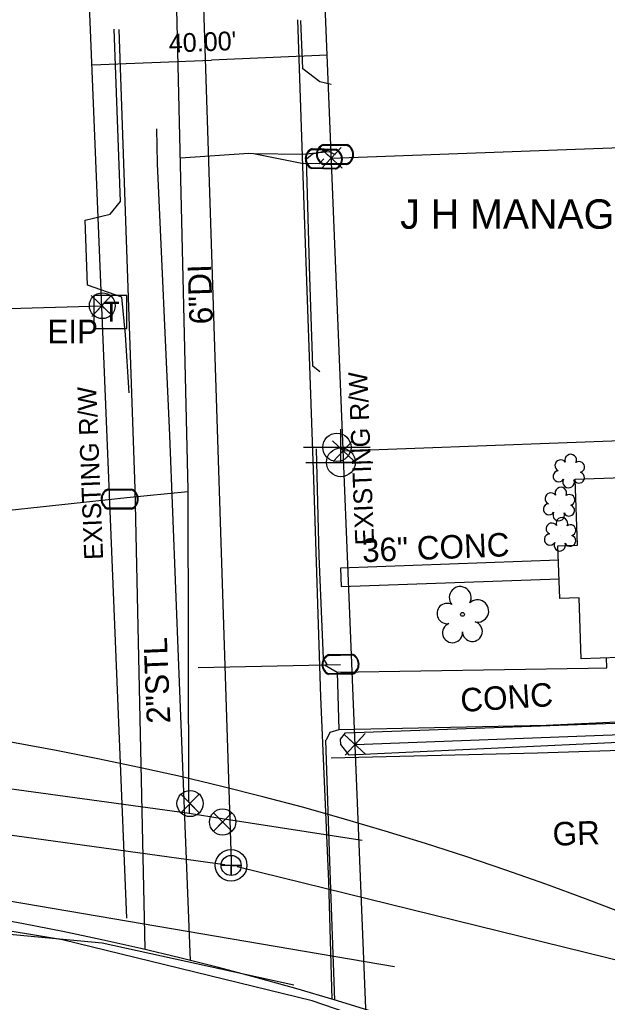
# Model space of a CAD drawing. Extents: x 1627482 to 1629573, y 760826 to 766301.
# Drawn here: x 1628774.3 to 1628874.3, y 761767.6 to 761934.8 of the extents above; entities that cross this region are included whole.
import ezdxf

# ---------------------------------------------------------------- set-up
doc = ezdxf.new("R2010")
doc.units = 0
for name, color, linetype in [('Exist Building', 7, 'Continuous'), ('Exist Other Culture Area Outline', 7, 'Continuous'), ('Exist Other Culture Area Outline Text', 7, 'Continuous'), ('Exist Other Culture Fence Line', 7, 'Continuous'), ('Exist Property Corner CELL', 7, 'Continuous'), ('Exist Property Iron Pin CELL', 7, 'Continuous'), ('Exist Property Iron Pin Text', 7, 'Continuous'), ('Exist Property Line', 7, 'Continuous'), ('Exist Property Owner Text', 7, 'Continuous'), ('Exist Right of Way Easement Line', 7, 'Continuous'), ('Exist Right of Way Line', 7, 'Continuous'), ('Exist Right of Way Line Text', 7, 'Continuous'), ('Exist Right of Way Width CELL', 7, 'Continuous'), ('Exist Roads Change in Surface', 7, 'Continuous'), ('Exist Roads Curbs', 7, 'Continuous'), ('Exist Roads EOP', 7, 'Continuous'), ('Exist Roads EOP Other', 7, 'Continuous'), ('Exist Roads EOP Text', 7, 'Continuous'), ('Exist Roads Soil', 7, 'Continuous'), ('Exist Roads Soil Text', 7, 'Continuous'), ('Exist Utilities Gas UG Line SUE', 7, 'Continuous'), ('Exist Utilities Gas UG Line SUE LOS B', 7, 'Continuous'), ('Exist Utilities Gas UG Line SUE Text', 7, 'Continuous'), ('Exist Utilities Power Joint Use Telephone CELL', 7, 'Continuous'), ('Exist Utilities Sanitary Sewer Manhole CELL', 7, 'Continuous'), ('Exist Utilities Sanitary Sewer UG Line', 7, 'Continuous'), ('Exist Utilities Telephone Pedestal CELL', 7, 'Continuous'), ('Exist Utilities Telephone Pole CELL', 7, 'Continuous'), ('Exist Utilities Water Meter CELL', 7, 'Continuous'), ('Exist Utilities Water UG Line SUE', 7, 'Continuous'), ('Exist Utilities Water UG Line SUE LOS B', 7, 'Continuous'), ('Exist Utilities Water UG Line SUE LOS C', 7, 'Continuous'), ('Exist Utilities Water UG Line SUE Text', 7, 'Continuous'), ('Exist Utilities Water Valve CELL', 7, 'Continuous'), ('Exist Vegetation Hedge Row', 7, 'Continuous'), ('Exist Vegetation Shrub CELL', 7, 'Continuous'), ('Exist Vegetation Tree CELL', 7, 'Continuous')]:
    doc.layers.add(name, color=color, linetype=linetype)

# ---------------------------------------------------------------- blocks, each defined once
blk = doc.blocks.new('EXIST UTILITIES WATER METER')
at = {"layer": 'Exist Utilities Water Meter CELL'}
blk.add_line((0, 0), (0, 0), dxfattribs=at)
for points in [[(-0.0408, 0.034), (0.0408, 0.034)], [(-0.0408, 0.0312), (0.0408, 0.0312)], [(0.0408, -0.0312), (-0.0413, -0.0312)], [(0.0408, -0.034), (-0.0413, -0.034)]]:
    blk.add_lwpolyline(points, dxfattribs=at)
for centre, radius, start, end in [((-0.0261, -0.0001), 0.0371, 113.178, 245.9794), ((0.0259, 0), 0.0371, 293.6483, 66.3084), ((-0.0259, -0.0001), 0.0347, 115.3009, 243.7824), ((0.0261, 0), 0.0345, 295.1272, 64.8728)]:
    blk.add_arc(centre, radius, start, end, dxfattribs=at)
blk = doc.blocks.new('EXIST UTILITIES TELEPHONE PEDESTAL')
at = {"layer": 'Exist Utilities Telephone Pedestal CELL'}
blk.add_line((0, 0), (0, 0), dxfattribs=at)
blk.add_lwpolyline([(-0.0545, -0.0565), (0.0574, -0.0565), (0.0574, 0.0554), (-0.0545, 0.0554), (-0.0545, -0.0565)], dxfattribs=at)
blk.add_text('T', height=0.0684, dxfattribs=at).set_placement((-0.0226, -0.0343))
blk = doc.blocks.new('EXIST UTILITIES POWER JOINT USE TELEPHONE')
at = {"layer": 'Exist Utilities Power Joint Use Telephone CELL'}
blk.add_line((0, 0), (0, 0), dxfattribs=at)
blk.add_lwpolyline([(-0.1188, 0), (0.108, -0.0008), (0, -0.0004), (0, 0.1125)], dxfattribs=at)
blk.add_circle((0, 0.0001), 0.049, dxfattribs=at)
blk = doc.blocks.new('EXIST UTILITIES TELEPHONE POLE')
at = {"layer": 'Exist Utilities Telephone Pole CELL'}
for p, q in [((-0.1135, 0), (0.11325, 0)), ((0, 0), (0, 0))]:
    blk.add_line(p, q, dxfattribs=at)
blk.add_circle((0, 0), 0.04813, dxfattribs=at)

msp = doc.modelspace()

# ---------------------------------------------------------------- linework, layer by layer
at = {"layer": 'Exist Building'}
msp.add_lwpolyline([(1628868.79, 761856.58), (1628914.12, 761858.19), (1628915.6, 761816.72), (1628892.8, 761815.9), (1628892.41, 761826.83), (1628869.82, 761826.03), (1628869.45, 761836.41), (1628866.16, 761836.3), (1628865.84, 761845.23), (1628869.19, 761845.35)], close=True, dxfattribs=at)
at = {"layer": 'Exist Other Culture Area Outline'}
msp.add_lwpolyline([(1628865.93, 761842.84), (1628828.9, 761841.46), (1628829.01, 761838.33), (1628866.04, 761839.62)], dxfattribs=at)
at = {"layer": 'Exist Other Culture Fence Line'}
msp.add_lwpolyline([(1629023.07, 761658.01), (1628929.5, 761723.86), (1628897.89, 761738.81), (1628861.88, 761754.87), (1628824.04, 761767.86), (1628781.59, 761778.2), (1628741.6, 761784.85), (1628702.13, 761788.6), (1628662.17, 761788.62), (1628626.17, 761786.13), (1628617.68, 761785.69), (1628593.54, 761794.17), (1628535.64, 761816.9)], dxfattribs=at)
at = {"layer": 'Exist Property Corner CELL'}
for p, q in [((1628827.31, 761911.22), (1628827.31, 761911.22)), ((1628788.29, 761886.12), (1628788.29, 761886.12)), ((1628829.32, 761861.43), (1628829.32, 761861.43)), ((1628831.35, 761811.47), (1628831.35, 761811.47))]:
    msp.add_line(p, q, dxfattribs=at)
for points in [[(1628825.6, 761909.39), (1628829.01, 761913.05), (1628827.31, 761911.22), (1628825.47, 761912.92), (1628829.14, 761909.52)], [(1628790, 761887.94), (1628786.58, 761884.3), (1628788.29, 761886.12), (1628790.11, 761884.4), (1628786.47, 761887.83)], [(1628827.62, 761859.6), (1628831.03, 761863.26), (1628829.32, 761861.43), (1628827.49, 761863.13), (1628831.16, 761859.73)], [(1628829.65, 761809.64), (1628833.05, 761813.3), (1628831.35, 761811.47), (1628829.52, 761813.17), (1628833.18, 761809.77)]]:
    msp.add_lwpolyline(points, dxfattribs=at)
at = {"layer": 'Exist Property Iron Pin CELL'}
for radius in [2.2, 0.0707]:
    msp.add_circle((1628788.37, 761886.12), radius, dxfattribs=at)
at = {"layer": 'Exist Property Line'}
for p, q in [((1628827.31, 761911.22), (1628976.72, 761916.77)), ((1628638.19, 761881.56), (1628788.29, 761886.12)), ((1628829.32, 761861.43), (1628978.55, 761866.97)), ((1628831.35, 761811.47), (1628980.38, 761817.01))]:
    msp.add_line(p, q, dxfattribs=at)
at = {"layer": 'Exist Right of Way Easement Line'}
msp.add_arc((1628679.22, 761275.95), 544, 48.0132, 96.8709, dxfattribs=at)
at = {"layer": 'Exist Right of Way Line'}
for p, q in [((1628792.52, 761781.88), (1628784.48, 761980.09)), ((1628833.35, 761762.12), (1628825.28, 761961.18))]:
    msp.add_line(p, q, dxfattribs=at)
msp.add_arc((1628679.22, 761275.95), 514, 48.0132, 96.8709, dxfattribs=at)
at = {"layer": 'Exist Right of Way Width CELL'}
for p in [(1628826.6, 761928.72), (1628786.63, 761927.1)]:
    msp.add_line(p, (1628806.95, 761927.92), dxfattribs=at)
at = {"layer": 'Exist Roads Change in Surface'}
msp.add_lwpolyline([(1628828.3, 761823.75), (1628828.6, 761813.97)], dxfattribs=at)
at = {"layer": 'Exist Roads Curbs'}
for points in [[(1628827.28, 761923.78), (1628825.36, 761924.18), (1628822.47, 761926.41), (1628822.15, 761934.62)], [(1628792.92, 761871.3), (1628792.29, 761881.16), (1628791.71, 761887.58), (1628785.87, 761889.61), (1628785.44, 761900.67), (1628789.7, 761901.7), (1628791.45, 761903.87), (1628790.38, 761933.14)], [(1628825.36, 761874.85), (1628824.16, 761875.82), (1628823.68, 761890.96), (1628823.07, 761911.1), (1628824.1, 761911.96), (1628827.04, 761912.63)], [(1628826.6, 761825.07), (1628825.96, 761826.06), (1628825.26, 761843.51), (1628824.79, 761861.74)], [(1628827.94, 761767.97), (1628827.08, 761791.55), (1628826.38, 761812.21)]]:
    msp.add_lwpolyline(points, dxfattribs=at)
at = {"layer": 'Exist Roads EOP'}
for points in [[(1628821.57, 761934.78), (1628822.69, 761901.56), (1628824.26, 761856.53), (1628825.47, 761819.58), (1628826.82, 761788.15), (1628827.42, 761768.12)], [(1628791.17, 761933.1), (1628792.32, 761900.54), (1628793.91, 761854.93), (1628794.47, 761828.93), (1628795.59, 761776.61)]]:
    msp.add_lwpolyline(points, dxfattribs=at)
at = {"layer": 'Exist Roads EOP Other'}
for points in [[(1628826.14, 761825.02), (1628828.3, 761823.75), (1628870.97, 761824.42), (1628874.15, 761824.48), (1628874.09, 761826.18)], [(1628892.79, 761816.05), (1628863.86, 761814.71), (1628828.6, 761813.97), (1628827.06, 761813.51), (1628826.42, 761812.17)]]:
    msp.add_lwpolyline(points, dxfattribs=at)
at = {"layer": 'Exist Roads Soil'}
msp.add_lwpolyline([(1628915.28, 761811.71), (1628862.4, 761809.96), (1628827.31, 761809.13)], dxfattribs=at)
at = {"layer": 'Exist Utilities Gas UG Line SUE'}
msp.add_lwpolyline([(1628803.39, 761774.73), (1628801.36, 761824.92), (1628799.84, 761864.03), (1628797.77, 761910.32), (1628797.67, 761916.19)], dxfattribs=at)
at = {"layer": 'Exist Utilities Gas UG Line SUE LOS B'}
for points in [[(1628420.29, 761787.72), (1628447.95, 761788.07), (1628496.88, 761790.72), (1628526.87, 761792.95), (1628563.98, 761794.59), (1628591.67, 761794.72), (1628689.33, 761799.03), (1628838.06, 761773.71)], [(1628420.43, 761784.57), (1628448.03, 761785.78), (1628496.66, 761787.11), (1628527.13, 761788.91), (1628563.79, 761792.05), (1628592.11, 761793.07), (1628653.31, 761786.69), (1628679.5, 761787.94), (1628788.36, 761777.69), (1628820.96, 761770.54)]]:
    msp.add_lwpolyline(points, dxfattribs=at)
at = {"layer": 'Exist Utilities Sanitary Sewer Manhole CELL'}
msp.add_lwpolyline([(1628810.28, 761792.59), (1628810.28, 761789.16), (1628810.28, 761790.88), (1628812, 761790.88), (1628808.57, 761790.88)], dxfattribs=at)
for radius in [2.69, 1.71]:
    msp.add_circle((1628810.28, 761790.88), radius, dxfattribs=at)
at = {"layer": 'Exist Utilities Sanitary Sewer UG Line'}
for p, q in [((1628716.35, 761803.75), (1628809.19, 761791.06)), ((1628811.31, 761790.72), (1628983, 761748.4))]:
    msp.add_line(p, q, dxfattribs=at)
msp.add_lwpolyline([(1628798.66, 762150.66), (1628810.26, 761791.53)], dxfattribs=at)
at = {"layer": 'Exist Utilities Water Meter CELL'}
msp.add_line((1628791.33, 761853.21), (1628791.33, 761853.21), dxfattribs=at)
for points in [[(1628789.29, 761854.91), (1628793.36, 761854.91)], [(1628789.29, 761854.77), (1628793.36, 761854.77)], [(1628793.36, 761851.64), (1628789.26, 761851.64)], [(1628793.36, 761851.51), (1628789.26, 761851.51)]]:
    msp.add_lwpolyline(points, dxfattribs=at)
for centre, radius, start, end in [((1628790.02, 761853.2), 1.86, 113.178, 245.9794), ((1628792.62, 761853.21), 1.86, 293.6483, 66.3084), ((1628790.03, 761853.2), 1.73, 115.3009, 243.7824), ((1628792.63, 761853.21), 1.73, 295.1272, 64.8728)]:
    msp.add_arc(centre, radius, start, end, dxfattribs=at)
at = {"layer": 'Exist Utilities Water UG Line SUE'}
for points in [[(1628801.65, 761911.28), (1628813.3, 761912.07), (1628814.09, 761912.04), (1628822.42, 761911.9), (1628826.97, 761912.37), (1628827.95, 761911.85)], [(1628814.09, 761912.04), (1628822.31, 761910.36), (1628825.31, 761910.33), (1628826.05, 761911.09)], [(1628804.69, 761824.53), (1628828.89, 761825.09)]]:
    msp.add_lwpolyline(points, dxfattribs=at)
at = {"layer": 'Exist Utilities Water UG Line SUE LOS B'}
for points in [[(1628832.56, 761795.12), (1628808.76, 761798.78), (1628803.16, 761799.71), (1628769.56, 761804.31), (1628749.92, 761807.86), (1628726.27, 761810.58), (1628692.17, 761812.78), (1628647.13, 761810.24), (1628604.19, 761809.74), (1628586.78, 761809.32), (1628580.41, 761811.03), (1628580.44, 761812.01), (1628580.89, 761825.2)], [(1628803.17, 761801.23), (1628803.15, 761799.81)]]:
    msp.add_lwpolyline(points, dxfattribs=at)
at = {"layer": 'Exist Utilities Water UG Line SUE LOS C'}
for points in [[(1628803.06, 761801.56), (1628802.98, 761854.79), (1628800.66, 761953.48)], [(1628802.94, 761854.47), (1628792.53, 761853.45), (1628757.75, 761849.71), (1628704.15, 761844.42)]]:
    msp.add_lwpolyline(points, dxfattribs=at)
at = {"layer": 'Exist Utilities Water Valve CELL'}
for points in [[(1628804.87, 761802.98), (1628801.72, 761799.83), (1628803.3, 761801.41), (1628804.87, 761799.83), (1628801.72, 761802.98)], [(1628810.41, 761799.85), (1628807.26, 761796.7), (1628808.83, 761798.27), (1628810.41, 761796.7), (1628807.26, 761799.85)]]:
    msp.add_lwpolyline(points, dxfattribs=at)
for centre in [(1628803.3, 761801.41), (1628808.83, 761798.27)]:
    msp.add_circle(centre, 2.23, dxfattribs=at)
at = {"layer": 'Exist Vegetation Hedge Row'}
msp.add_lwpolyline([(1628902.68, 761814.49), (1628902.73, 761813.03), (1628830.38, 761809.65), (1628828.91, 761811.43), (1628828.88, 761812.34), (1628829.72, 761813.44), (1628902.34, 761816.05), (1628902.68, 761814.49)], dxfattribs=at)
at = {"layer": 'Exist Vegetation Shrub CELL'}
for p, q in [((1628867.8, 761857.8), (1628867.8, 761857.8)), ((1628866.12, 761852.19), (1628866.12, 761852.19)), ((1628866.3, 761847.04), (1628866.3, 761847.04))]:
    msp.add_line(p, q, dxfattribs=at)
for centre, radius, start, end in [((1628866.32, 761858.92), 0.968, 35.8908, 245.4216), ((1628868.03, 761859.84), 0.99, 334.8391, 200.4717), ((1628869.47, 761858.67), 0.929, 284.4567, 126.0861), ((1628866, 761857.09), 0.955, 95.1099, 327.9534), ((1628867.67, 761856.11), 0.984, 151.2797, 21.387), ((1628869.44, 761856.87), 0.937, 204.9913, 73.4601), ((1628866.35, 761854.23), 0.99, 334.8391, 200.4717), ((1628864.64, 761853.31), 0.968, 35.8908, 245.4216), ((1628867.79, 761853.06), 0.929, 284.4567, 126.0861), ((1628864.32, 761851.48), 0.955, 95.1099, 327.9534), ((1628867.76, 761851.26), 0.937, 204.9913, 73.4601), ((1628865.99, 761850.5), 0.984, 151.2797, 21.387), ((1628866.53, 761849.08), 0.99, 334.8391, 200.4717), ((1628864.82, 761848.17), 0.968, 35.8908, 245.4216), ((1628867.97, 761847.91), 0.929, 284.4567, 126.0861), ((1628864.5, 761846.34), 0.955, 95.1099, 327.9534), ((1628867.94, 761846.11), 0.937, 204.9913, 73.4601), ((1628866.17, 761845.36), 0.984, 151.2797, 21.387)]:
    msp.add_arc(centre, radius, start, end, dxfattribs=at)
at = {"layer": 'Exist Vegetation Tree CELL'}
msp.add_line((1628849.63, 761833.59), (1628849.63, 761833.59), dxfattribs=at)
msp.add_circle((1628849.63, 761833.59), 0.326, dxfattribs=at)
for centre, radius, start, end in [((1628849.24, 761836.46), 1.86, 330.1651, 219.7134), ((1628847.02, 761833.74), 1.73, 62.6636, 279.3457), ((1628852.18, 761834.17), 1.9, 257.1011, 134.1999), ((1628847.92, 761830.46), 1.69, 111.5671, 6.231), ((1628851.3, 761830.69), 1.7, 181.2822, 74.56)]:
    msp.add_arc(centre, radius, start, end, dxfattribs=at)

# ---------------------------------------------------------------- block references
at = {"layer": 'Exist Utilities Power Joint Use Telephone CELL', "xscale": 50, "yscale": 50}
msp.add_blockref('EXIST UTILITIES POWER JOINT USE TELEPHONE', (1628828.95, 761859.46), dxfattribs=at)
at = {"layer": 'Exist Utilities Telephone Pedestal CELL', "xscale": 50, "yscale": 50}
msp.add_blockref('EXIST UTILITIES TELEPHONE PEDESTAL', (1628789.65, 761885.09), dxfattribs=at)
at = {"layer": 'Exist Utilities Telephone Pole CELL', "xscale": 50, "yscale": 50}
msp.add_blockref('EXIST UTILITIES TELEPHONE POLE', (1628828.27, 761862.02), dxfattribs=at)
at = {"layer": 'Exist Utilities Water Meter CELL', "xscale": 50, "yscale": 50}
for p, rotation in [((1628827.95, 761911.85), -0.23184754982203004), ((1628826.05, 761911.09), -1.7091484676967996), ((1628828.89, 761825.09), 1.0216981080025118)]:
    msp.add_blockref('EXIST UTILITIES WATER METER', p, dxfattribs=dict(at, rotation=rotation))

# ---------------------------------------------------------------- texts
at = {"layer": 'Exist Other Culture Area Outline Text'}
msp.add_text('36" CONC', height=4, rotation=2.3931, dxfattribs=at).set_placement((1628832.62, 761842.46))
at = {"layer": 'Exist Property Iron Pin Text'}
msp.add_text('EIP', height=4, dxfattribs=at).set_placement((1628779.02, 761879.74))
at = {"layer": 'Exist Property Owner Text'}
msp.add_text('J H MANAGEMENT OF N.C., LLC', height=5, dxfattribs=at).set_placement((1628839.03, 761899.21))
at = {"layer": 'Exist Right of Way Line Text'}
for p in [(1628834.61, 761845.44), (1628788.52, 761842.94)]:
    msp.add_text('EXISTING R/W', height=3.2, rotation=92.3223, dxfattribs=at).set_placement(p)
at = {"layer": 'Exist Right of Way Width CELL'}
msp.add_text("40.00'", height=3.2, rotation=2.3223, dxfattribs=at).set_placement((1628799.73, 761929.16))
at = {"layer": 'Exist Roads EOP Text'}
msp.add_text('CONC', height=4, rotation=3.7744, dxfattribs=at).set_placement((1628849.4, 761816.97))
at = {"layer": 'Exist Roads Soil Text'}
msp.add_text('GR', height=4, rotation=1.8998, dxfattribs=at).set_placement((1628865.01, 761794.22))
at = {"layer": 'Exist Utilities Gas UG Line SUE Text'}
msp.add_text('2"STL', height=4, rotation=92.3159, dxfattribs=at).set_placement((1628799.95, 761815.09))
at = {"layer": 'Exist Utilities Water UG Line SUE Text'}
msp.add_text('6"DI', height=4, rotation=92.0081, dxfattribs=at).set_placement((1628807.2, 761883.01))

doc.saveas('drawing.dxf')
